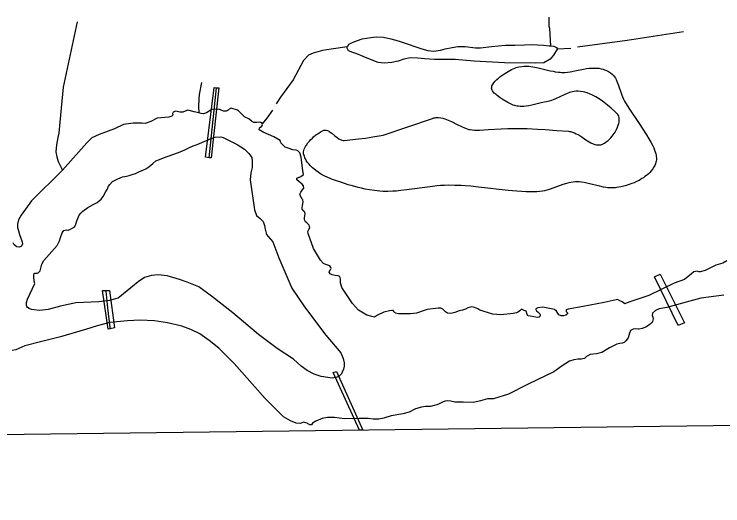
# Model space of a CAD drawing. Extents: x 3715084 to 3753216, y 488173 to 513963.
# Drawn here: x 3730140 to 3731481, y 493591 to 494521 of the extents above; entities that cross this region are included whole.
import ezdxf

# ---------------------------------------------------------------- set-up
doc = ezdxf.new("R2010")
doc.units = 0
for name, color, linetype in [('V-BRDG-OTLN', 7, 'Continuous'), ('V-GRID-FRAM', 7, 'Continuous'), ('V-SITE-OTLN', 7, 'Continuous'), ('V-SITE-VEGE', 7, 'Continuous'), ('V-TOPO-SHOR', 7, 'Continuous')]:
    doc.layers.add(name, color=color, linetype=linetype)

msp = doc.modelspace()

# ---------------------------------------------------------------- linework, layer by layer
at = {"layer": 'V-BRDG-OTLN'}
for p, q in [((3730509, 494249.4), (3730522.5, 494381.8)), ((3730743.9, 493842.8), (3730750.1, 493844.7)), ((3730750.1, 493844.7), (3730799.8, 493733.9)), ((3730793.7, 493733.8), (3730743.9, 493842.8)), ((3730799.8, 493733.9), (3730793.7, 493733.8))]:
    msp.add_line(p, q, dxfattribs=at)
for points in [[(3730527.2, 494381.3), (3730512.7, 494248.9), (3730509, 494249.4), (3730502, 494250.3), (3730518.4, 494382.1), (3730522.5, 494381.8)], [(3731363, 494028.8), (3731408.7, 493936.8), (3731397, 493932.1), (3731352.1, 494024)], [(3730306.8, 493998.1), (3730314.1, 493998.2), (3730319.9, 493998.2), (3730329.5, 493927.2), (3730321.7, 493925.7), (3730317.6, 493925)]]:
    msp.add_lwpolyline(points, close=True, dxfattribs=at)
msp.add_lwpolyline([(3730321.7, 493925.8), (3730321.4, 493928.2), (3730316.8, 493965.2), (3730313.9, 493996.8), (3730314.1, 493998.2), (3730314.1, 493998.2)], dxfattribs=at)
at = {"layer": 'V-GRID-FRAM'}
msp.add_lwpolyline([(3719350.3, 493590.7), (3719130.8, 511772.1), (3750813.3, 512168.5), (3751048.6, 493987.2), (3719350.3, 493590.7)], dxfattribs=at)
at = {"layer": 'V-SITE-OTLN'}
msp.add_line((3732076.6, 493749.9), (3728713.6, 493707.8), dxfattribs=at)
at = {"layer": 'V-SITE-VEGE'}
for points in [[(3731143.5, 494354.3), (3731135, 494352.4), (3731119.9, 494348.8), (3731114.2, 494347.7), (3731109.2, 494346.9), (3731104.8, 494346.5), (3731100.9, 494346.4), (3731097.6, 494346.4), (3731094.6, 494346.7), (3731092, 494347), (3731087.5, 494347.9), (3731084.2, 494348.9), (3731081.7, 494349.8), (3731077.9, 494351.6), (3731074.2, 494353.7), (3731063.8, 494360.2), (3731059.9, 494362.8), (3731054.1, 494366.9), (3731052, 494368.7), (3731048.8, 494371.5), (3731046.8, 494373.8), (3731045.5, 494375.6), (3731044.8, 494376.9), (3731044, 494378.8), (3731043.7, 494380.8), (3731043.8, 494383), (3731044.4, 494385.1), (3731045.3, 494387.1), (3731046.4, 494389.1), (3731047.7, 494390.9), (3731050.5, 494394.2), (3731053.5, 494397.2), (3731056.5, 494399.8), (3731059.4, 494402.1), (3731064.7, 494405.9), (3731068.8, 494408.7), (3731075.2, 494412.6), (3731081.6, 494416.1), (3731084.5, 494417.6), (3731087.4, 494418.8), (3731090.2, 494419.8), (3731092.9, 494420.7), (3731095.5, 494421.3), (3731100.6, 494422.2), (3731105.4, 494422.6), (3731109.9, 494422.6), (3731114.1, 494422.4), (3731118, 494422), (3731125.3, 494420.9), (3731131.8, 494419.5), (3731154.3, 494414), (3731160, 494412.8), (3731164.2, 494412), (3731170.6, 494411.2), (3731173.7, 494410.9), (3731176.9, 494410.8), (3731182.4, 494410.8), (3731187.6, 494411.3), (3731192.4, 494411.9), (3731201.5, 494413.5), (3731217.5, 494416.8), (3731223.5, 494417.8), (3731228.7, 494418.5), (3731233.3, 494418.9), (3731237.3, 494419), (3731240.7, 494419), (3731243.8, 494418.8), (3731246.5, 494418.5), (3731251.1, 494417.6), (3731254.6, 494416.7), (3731257.2, 494415.8), (3731261.2, 494414.2), (3731265.1, 494412.2), (3731267, 494411), (3731268.7, 494409.8), (3731271.7, 494407.3), (3731274.2, 494404.7), (3731276.2, 494402.2), (3731278, 494399.6), (3731279.4, 494397.1), (3731281.7, 494392.2), (3731283.5, 494387.8), (3731288.8, 494371.6), (3731290.2, 494367.6), (3731291.3, 494364.7), (3731293.2, 494360.4), (3731295.5, 494356.4), (3731303.8, 494343.3), (3731323.2, 494313.9), (3731337, 494292.3), (3731341.5, 494285.2), (3731345.2, 494278.9), (3731348.2, 494273.3), (3731350.6, 494268.3), (3731352.3, 494263.9), (3731353.6, 494260.2), (3731354.5, 494256.8), (3731355.1, 494254), (3731355.4, 494251.5), (3731355.6, 494249.3), (3731355.6, 494245.6)], [(3730838.3, 494292), (3730931.9, 494323.8), (3730934.4, 494324.5), (3730936.7, 494324.9), (3730939, 494325.2), (3730941.2, 494325.3), (3730943.4, 494325.3), (3730947.5, 494324.8), (3730951.4, 494324), (3730955.1, 494322.9), (3730958.5, 494321.7), (3730961.7, 494320.4), (3730967.8, 494317.6), (3730978.4, 494312.2), (3730986.5, 494308.2), (3730992.6, 494305.6), (3730997.1, 494304), (3731000.6, 494303), (3731003.2, 494302.4), (3731007.1, 494301.8), (3731011, 494301.6), (3731020.5, 494301.7), (3731037, 494302.5), (3731061.8, 494304), (3731074.2, 494304.5), (3731086.6, 494304.7), (3731099.4, 494304.6), (3731110.7, 494304.3), (3731130.3, 494303.4), (3731145, 494302.5), (3731167.1, 494301), (3731189.2, 494299.4), (3731191.2, 494299.1), (3731193.2, 494298.8), (3731197, 494297.7), (3731200.5, 494296.4), (3731203.7, 494294.8), (3731206.8, 494293.2), (3731212.4, 494289.8), (3731222, 494283.3), (3731228.7, 494279.1), (3731231.4, 494277.6), (3731235.8, 494275.6), (3731239.4, 494274.3), (3731242.1, 494273.7), (3731244.1, 494273.5), (3731247.2, 494273.4), (3731250.2, 494273.9), (3731252.1, 494274.4), (3731254, 494275.1), (3731255.8, 494275.9), (3731257.5, 494276.9), (3731260.9, 494279.1), (3731264.1, 494281.6), (3731267, 494284.3), (3731269.6, 494287.1), (3731271.9, 494289.8), (3731274, 494292.5), (3731275.9, 494295.2), (3731277.5, 494297.7), (3731280.3, 494302.6), (3731282.2, 494306.9), (3731283.6, 494310.7), (3731284.5, 494314), (3731285.1, 494316.8), (3731285.3, 494319.1), (3731285.4, 494321.2), (3731285.3, 494322.9), (3731284.9, 494325.7), (3731284.3, 494327.7), (3731283.7, 494329.1), (3731282.5, 494331.1), (3731281, 494332.8), (3731277.4, 494336.3), (3731270.2, 494342.8), (3731263.3, 494348.7), (3731256.9, 494353.7), (3731251.1, 494357.9), (3731245.8, 494361.4), (3731241.2, 494364.2), (3731237, 494366.4), (3731233.4, 494368.2), (3731230.2, 494369.7), (3731224.5, 494371.8), (3731220.2, 494373.2), (3731217, 494374), (3731212.2, 494374.8), (3731207.4, 494375.2), (3731203.7, 494375.2), (3731200.2, 494374.8), (3731197, 494374.1), (3731193.9, 494373.3), (3731191.1, 494372.4), (3731185.7, 494370.3), (3731181, 494368.2), (3731164.5, 494360.5), (3731160.4, 494358.8), (3731157.3, 494357.6), (3731152.6, 494356.2), (3731147.9, 494355.2), (3731143.5, 494354.3)], [(3731202.3, 494203.5), (3731197.9, 494203.1), (3731193.6, 494202.5), (3731189.6, 494201.6), (3731185.8, 494200.6), (3731178.8, 494198.5), (3731154.4, 494189.8), (3731148.2, 494187.9), (3731143.6, 494186.7), (3731140.1, 494186), (3731134.8, 494185.2), (3731129.4, 494184.8), (3731119, 494184.7), (3731109.2, 494184.9), (3731100, 494185.3), (3731091.4, 494185.9), (3731075.2, 494187.3), (3731018.7, 494193.8), (3731004.5, 494195.2), (3730993.9, 494196.1), (3730986, 494196.6), (3730974.1, 494197), (3730962.1, 494197.1), (3730954.4, 494196.9), (3730947.1, 494196.5), (3730940.3, 494195.9), (3730927.5, 494194.5), (3730882.7, 494188.3), (3730871.5, 494187.1), (3730863.1, 494186.3), (3730856.9, 494185.9), (3730847.4, 494185.6), (3730838, 494185.7), (3730832.2, 494186), (3730826.9, 494186.4), (3730821.9, 494187), (3730812.6, 494188.3), (3730804.5, 494189.9), (3730797.4, 494191.4), (3730791.2, 494192.9), (3730780.4, 494195.9), (3730772.3, 494198.3), (3730760.2, 494202.2), (3730748.1, 494206.2), (3730742.5, 494208.2), (3730737.8, 494210), (3730733.7, 494211.7), (3730726.8, 494215), (3730721.7, 494217.7), (3730718, 494220), (3730715.2, 494221.9), (3730711, 494224.9), (3730706.8, 494228.3), (3730704.6, 494230.2), (3730700.6, 494234), (3730697.3, 494237.7), (3730694.7, 494241.1), (3730692.7, 494244.2), (3730691.1, 494246.9), (3730689.9, 494249.3), (3730689.1, 494251.4), (3730688.5, 494253.2), (3730687.8, 494256.4), (3730687.6, 494258.8), (3730687.7, 494260.5), (3730688.1, 494263), (3730688.9, 494265.4), (3730690.2, 494268.1), (3730691.5, 494270.6), (3730693, 494272.9), (3730696, 494277.2), (3730698.9, 494280.9), (3730701.7, 494284), (3730704.3, 494286.6), (3730706.7, 494288.8), (3730711, 494292.3), (3730714.4, 494294.8), (3730717, 494296.5), (3730721, 494298.8), (3730725, 494300.8), (3730726.2, 494301.2), (3730727.4, 494301.5), (3730728.5, 494301.6), (3730730.7, 494301.4), (3730732.7, 494300.9), (3730734.6, 494300.1), (3730736.4, 494299.1), (3730738.1, 494297.9), (3730741.3, 494295.5), (3730746.8, 494290.8), (3730751.1, 494287.3), (3730754.3, 494285), (3730756.8, 494283.7), (3730758.7, 494282.9), (3730760.1, 494282.4), (3730762.3, 494282.1), (3730764.5, 494282.1), (3730791.5, 494284.9), (3730805, 494286.6), (3730818.5, 494288.7), (3730838.3, 494292)], [(3731355.6, 494245.6), (3731355.2, 494242.8), (3731354.8, 494240.7), (3731353.9, 494237.7), (3731352.7, 494234.7), (3731351.5, 494232.5), (3731348.8, 494228.3), (3731346, 494224.6), (3731343, 494221.3), (3731340, 494218.4), (3731337, 494215.8), (3731334.1, 494213.5), (3731331.2, 494211.5), (3731328.3, 494209.7), (3731322.8, 494206.5), (3731317.8, 494204), (3731313.3, 494202), (3731309.3, 494200.4), (3731302.1, 494197.9), (3731296.7, 494196.3), (3731288.6, 494194.3), (3731280.6, 494192.8), (3731278, 494192.4), (3731273, 494192.1), (3731268.3, 494192.1), (3731263.9, 494192.4), (3731259.7, 494193), (3731255.8, 494193.6), (3731248.5, 494195.2), (3731226.2, 494200.8), (3731219, 494202.2), (3731213.7, 494203), (3731209.7, 494203.4), (3731206.7, 494203.6), (3731202.3, 494203.5)]]:
    msp.add_lwpolyline(points, dxfattribs=at)
at = {"layer": 'V-TOPO-SHOR'}
msp.add_line((3731193.6, 494456.1), (3731167.9, 494454.7), dxfattribs=at)
for points in [[(3731151.8, 494515), (3731152.3, 494498.5), (3731153.5, 494494.4), (3731154, 494482.7), (3731155.5, 494461.1)], [(3730259.1, 494506.6), (3730232.4, 494382.8), (3730225.9, 494316.3), (3730224, 494295.8), (3730222.1, 494287.6), (3730219.9, 494273.5), (3730218.8, 494260.3), (3730220.5, 494250.7), (3730222.8, 494241.9), (3730230.9, 494226)], [(3731167.9, 494454.7), (3731160.8, 494443.6), (3731154.3, 494436), (3731142.5, 494429.1), (3731127.3, 494428), (3731068.1, 494429.1), (3731010.7, 494431.9), (3730974.4, 494435.1), (3730951.5, 494435.2), (3730935.7, 494435.4), (3730916.4, 494436.7), (3730904.1, 494437.9), (3730889.4, 494438), (3730877.7, 494435.8), (3730866.5, 494431.8), (3730854.8, 494429.5), (3730840.2, 494428.5), (3730829, 494429.7), (3730814.4, 494435.1), (3730800.4, 494441.1), (3730788.7, 494445.8), (3730781.1, 494448.2), (3730772.4, 494451.8), (3730770.1, 494456.5), (3730770.1, 494458.9), (3730770.7, 494460.6), (3730771.8, 494461.2), (3730773.6, 494464.1), (3730782.5, 494468.7), (3730798.3, 494474.5), (3730814.7, 494476.7), (3730825.3, 494477.8), (3730838.8, 494477.1), (3730852.8, 494474.1), (3730866.8, 494470.4), (3730885.5, 494463.9), (3730898.4, 494459.7), (3730911.3, 494455.5), (3730923, 494452.4), (3730934.1, 494450.6), (3730947, 494452.8), (3730955.8, 494455.1), (3730968.7, 494458), (3730979.8, 494459.6), (3730993.9, 494459.5), (3731013.2, 494457), (3731022.6, 494457), (3731043.7, 494459.7), (3731070.1, 494462.5), (3731087.7, 494462.3), (3731105.9, 494462.8), (3731119.3, 494463.3), (3731130.5, 494462.6), (3731142.2, 494462.5), (3731152.7, 494461.2), (3731154.5, 494461.2), (3731155.5, 494461.1), (3731161.5, 494460.6), (3731166.8, 494457.6), (3731167.9, 494455.9), (3731167.9, 494454.7)], [(3731407.2, 494487.2), (3731300.3, 494470.8), (3731206.1, 494458.6)], [(3730770.1, 494458.9), (3730740.2, 494454.4), (3730723.7, 494452.2), (3730705.5, 494447.1), (3730696.7, 494443.6), (3730687.3, 494433.1), (3730668.2, 494396.4), (3730644, 494363.7), (3730635.5, 494351)], [(3730494.5, 494391.4), (3730490, 494369.1), (3730489.3, 494360.9), (3730488.6, 494346.3), (3730489.4, 494334)], [(3730609.4, 494313.7), (3730608.8, 494315.2), (3730604.7, 494316.4), (3730599.4, 494315.8), (3730593.6, 494315.9), (3730589.1, 494318.6), (3730584.1, 494322.8), (3730576.1, 494326.9), (3730569.8, 494332.6), (3730564.3, 494337.9), (3730562.4, 494339.3), (3730550.7, 494343.1), (3730547, 494341.4), (3730544.9, 494339.2), (3730541.3, 494337.1), (3730535.9, 494337.6), (3730527.1, 494340.9), (3730513.9, 494340.5), (3730504.1, 494334.5), (3730497.9, 494332.4), (3730493.8, 494332.8), (3730489.4, 494334), (3730480.7, 494336.4), (3730468.5, 494339.4), (3730463.6, 494337.3)], [(3730463.6, 494337.3), (3730459.1, 494335.4), (3730453.5, 494335.8), (3730445.5, 494337.1), (3730440.6, 494335.2), (3730439.4, 494333.2), (3730440.2, 494330.1), (3730438.4, 494328.2), (3730432.5, 494326.1), (3730410.5, 494324.1), (3730398.4, 494317.6), (3730387.4, 494314.3), (3730382, 494314.8), (3730365, 494314.5), (3730346.5, 494311.9), (3730329.5, 494303.7), (3730300.6, 494293.4), (3730286.5, 494286.7), (3730277.3, 494277.4), (3730230.9, 494226), (3730172.4, 494167.5), (3730152.9, 494140.6), (3730148, 494131.6), (3730145.8, 494123.3), (3730146.1, 494117.2), (3730148, 494110.8), (3730149.9, 494104.3), (3730154.5, 494090.3), (3730155.2, 494086.4), (3730153.8, 494082.1), (3730149.5, 494079.8), (3730144.7, 494081), (3730139.8, 494084.4), (3730137.9, 494088.5)], [(3730628.9, 494339.3), (3730617.9, 494324.1), (3730609.4, 494313.7)], [(3730854.7, 493960.3), (3730850.6, 493959.9), (3730839.5, 493957.3), (3730827.9, 493951.1), (3730821.7, 493947.9), (3730819.1, 493948.3), (3730817, 493949.1), (3730807.7, 493951.7), (3730791.8, 493960.6), (3730780.4, 493973.3), (3730760.3, 494003.5), (3730757.3, 494012.3), (3730757.5, 494019.5), (3730756.6, 494024.3), (3730753.1, 494025.9), (3730747.5, 494026.2), (3730741.8, 494027.6), (3730737.9, 494029.9), (3730736, 494032.7), (3730737, 494034.6), (3730738.8, 494037.5), (3730739.8, 494039.5), (3730739, 494041.8), (3730737.5, 494044.6), (3730733.6, 494046.3), (3730729.9, 494047), (3730726.8, 494048.5), (3730725.4, 494049.3), (3730719.8, 494055.6), (3730706.3, 494077.7), (3730696.2, 494106), (3730695.9, 494109.4), (3730697.8, 494113.2), (3730699.8, 494116.7), (3730698.5, 494121.6), (3730693.9, 494125.9), (3730691.3, 494127.9), (3730689.6, 494131.6), (3730689.4, 494135.7), (3730690.1, 494139.4), (3730690.9, 494143.1), (3730690.1, 494146.2), (3730688.4, 494148), (3730685.1, 494151.7), (3730685.1, 494155), (3730685.9, 494158.7), (3730686.9, 494165.7), (3730686.2, 494169.8), (3730685.2, 494171.2), (3730682.7, 494175.3), (3730680.8, 494180.6), (3730682.6, 494184.3), (3730684.8, 494188.2), (3730688.1, 494191.4), (3730687.8, 494195.9), (3730684.9, 494199.5), (3730678.5, 494204), (3730674.6, 494207.5), (3730675, 494210.8), (3730682.2, 494213.9), (3730687.5, 494217.6), (3730687.7, 494218.5), (3730686.2, 494224.6), (3730683.1, 494250.3), (3730680.6, 494258.7), (3730677, 494262.5), (3730673.3, 494263.5), (3730667.6, 494264.5), (3730658.3, 494267.1), (3730652.5, 494269.3), (3730644.5, 494277.5), (3730643.6, 494282), (3730631.6, 494288.7), (3730611.4, 494297.4), (3730603.8, 494302.2), (3730604.2, 494305.7), (3730608.3, 494309.3), (3730610.1, 494311.9), (3730609.4, 494313.7)], [(3730504.1, 494282.2), (3730512.5, 494285.5), (3730520.3, 494288.3), (3730530.9, 494289), (3730535.2, 494287.8), (3730562.2, 494274.6), (3730575.8, 494265.3), (3730583.7, 494257.6), (3730589.7, 494249.6), (3730590.4, 494242.9), (3730590.1, 494230.5), (3730587.7, 494220.7), (3730586.3, 494207.7), (3730594.6, 494150.4), (3730598.2, 494140.3), (3730605.2, 494134.4), (3730611.2, 494128.6), (3730613.7, 494121), (3730614.8, 494114.2), (3730617.3, 494104.2), (3730620.8, 494100.3), (3730629.5, 494089.9), (3730640.5, 494059.9), (3730665.5, 494002.2), (3730689.2, 493967.1), (3730729.8, 493913.3), (3730758, 493880.3), (3730762.6, 493869.6), (3730764.5, 493861.2), (3730764.8, 493854.7), (3730763.4, 493849.5), (3730761, 493843.4), (3730759.3, 493840.7), (3730754.3, 493835.5), (3730750.8, 493834.2), (3730748.1, 493833.6), (3730742, 493831.9)], [(3730742, 493831.9), (3730721.2, 493835.4), (3730707.9, 493839.9), (3730694.5, 493846.5), (3730683.1, 493854.8), (3730668.6, 493867.9), (3730637.9, 493888.5), (3730602, 493914.9), (3730553.7, 493955.8), (3730513.4, 493987.2), (3730489.1, 494005.3), (3730467.5, 494013.8), (3730452.7, 494019.2), (3730429.6, 494026), (3730412.6, 494027.5), (3730399.9, 494026.5), (3730386.6, 494022.7), (3730374.5, 494014.7), (3730353.5, 493997.3), (3730336.4, 493983.8), (3730331.3, 493982.1), (3730320.4, 493979.1), (3730299.8, 493976.5), (3730256.7, 493974.9), (3730227.6, 493968.3), (3730204.1, 493962), (3730188.1, 493960.4), (3730177.6, 493961.2), (3730172.3, 493962.4), (3730168.3, 493964), (3730165, 493966), (3730163.8, 493967.8), (3730163.2, 493969.7), (3730163.2, 493972.1), (3730163.3, 493975.4), (3730165.1, 493982), (3730179, 494011.2), (3730177.8, 494016), (3730176.7, 494023.7), (3730176.7, 494027.4), (3730177.7, 494030.1), (3730178.7, 494030.9), (3730180.3, 494030.9), (3730183.4, 494030.6), (3730185, 494031.2), (3730186.3, 494032.8), (3730188.7, 494035.5), (3730190.7, 494042.7), (3730191.9, 494048.1), (3730195.9, 494054.7), (3730221.1, 494083.4), (3730225.4, 494092.2), (3730227.4, 494098.4), (3730230.4, 494107), (3730234, 494111.6), (3730238.6, 494113.1), (3730241.8, 494112.3), (3730246.1, 494114.2), (3730251, 494116.4), (3730254.3, 494118.9), (3730256.7, 494123.7), (3730258.3, 494129.6), (3730259.9, 494134.6), (3730262.9, 494140.7), (3730266.2, 494144.7), (3730269.9, 494148), (3730279.2, 494155), (3730289.3, 494160.9), (3730297, 494164.6), (3730300.9, 494167.7), (3730304.2, 494171.2), (3730308.4, 494176.2), (3730313.3, 494185.1), (3730315.5, 494189.4), (3730318.5, 494195.6), (3730320.9, 494198.9), (3730325.8, 494204.2), (3730330.7, 494207.1), (3730336, 494209.6), (3730345, 494213.2), (3730352.4, 494214.7), (3730357.7, 494215.6), (3730363.1, 494217.3), (3730369.2, 494219.6), (3730376, 494222.5), (3730383.3, 494225.6), (3730388.8, 494228.3), (3730394.5, 494232.3), (3730402.3, 494238.3), (3730408.2, 494243.5), (3730414.9, 494246.2), (3730422.1, 494248.9), (3730431.5, 494252.5), (3730448.9, 494258.6), (3730456.9, 494261.5), (3730463.8, 494264.6), (3730471.8, 494268.4), (3730478.7, 494271.5), (3730485.9, 494274.4), (3730494.9, 494277.8), (3730504.1, 494282.2)], [(3731488.8, 494053.9), (3731481.2, 494049.6), (3731468.5, 494045.8), (3731448.2, 494035.7), (3731438.6, 494033.4), (3731436.1, 494033.2), (3731432.9, 494034.8), (3731426.7, 494033.3), (3731422, 494029.4), (3731408.7, 494019.2), (3731389.5, 494011.8), (3731341.6, 493988.7), (3731307.4, 493977.3), (3731298.6, 493973.9), (3731295.7, 493973.1), (3731293.4, 493974.5), (3731290.9, 493976.5), (3731286.6, 493978.8), (3731282.1, 493980.8), (3731279.8, 493980.2), (3731257.1, 493975.3), (3731216.8, 493968.1), (3731188.9, 493963), (3731184.6, 493961.3), (3731184.7, 493958.6), (3731187.6, 493955.6), (3731187.6, 493953.9), (3731184.3, 493951.2), (3731179.6, 493950.2), (3731175.1, 493950.1), (3731170.7, 493952), (3731169.3, 493955.2), (3731166.6, 493958.9), (3731162.7, 493962.4), (3731153.2, 493964.3), (3731140.8, 493966.5), (3731131, 493965.4), (3731127.7, 493963.5), (3731127.5, 493962.1), (3731128.6, 493959.8), (3731131.7, 493957.2), (3731134.8, 493953.9), (3731135.6, 493951.9), (3731135.2, 493948.6), (3731133.8, 493947.6), (3731131.3, 493947.1), (3731112.8, 493950.3), (3731110.7, 493952.7), (3731108.9, 493958.7), (3731105.6, 493960.5), (3731100.2, 493962.5), (3731096.9, 493959.8), (3731094.3, 493957.9), (3731091, 493955.8), (3731084.8, 493954.3), (3731061.4, 493951.9), (3731046.2, 493953.4), (3731021.3, 493960.6), (3731017.4, 493963.7), (3731011, 493965.9), (3731006.3, 493966.9), (3730998.5, 493965.2), (3730994.2, 493962.9), (3730988.6, 493960.8), (3730982.5, 493959.3), (3730974.1, 493956.5), (3730966.3, 493954.8), (3730960.1, 493955.4), (3730956.2, 493957.8), (3730953.9, 493960.1), (3730951.4, 493962.9), (3730947.3, 493964.5), (3730942.2, 493964.9), (3730921.5, 493962.3), (3730901.6, 493955.2), (3730890.3, 493953.8), (3730867.3, 493954), (3730861.5, 493955.2), (3730859.2, 493957.9), (3730857.2, 493960.1), (3730854.7, 493960.3)], [(3731483.6, 493989.3), (3731439.9, 493983.4), (3731405, 493973.9), (3731375.7, 493966.2), (3731360.7, 493963.4), (3731354, 493960.3), (3731348.5, 493954.9), (3731347.7, 493950.8), (3731348.9, 493947.9), (3731349.8, 493944.5), (3731348.2, 493939.7), (3731346.5, 493936.8), (3731344.1, 493934.3), (3731336.9, 493929.4), (3731328.8, 493926.4), (3731323.2, 493925.1), (3731321.8, 493924.9), (3731316.6, 493925.5), (3731311.9, 493924.8), (3731306.8, 493922.1), (3731304.8, 493917.6), (3731303.6, 493913.1), (3731302, 493908.7), (3731300.4, 493906.1), (3731297.9, 493903.1), (3731294.5, 493899.6), (3731291, 493898.2), (3731286.7, 493897.7), (3731280.9, 493896.8), (3731267, 493889.5), (3731252.7, 493880.8), (3731242, 493878), (3731230.1, 493876.7), (3731223.6, 493873), (3731219.5, 493869.2), (3731213.3, 493868.4), (3731207.4, 493867.9), (3731199.6, 493867.2), (3731191, 493864.1), (3731177.5, 493855.8), (3731161.2, 493844.3), (3731112.9, 493820.9), (3731075.4, 493801.7), (3731047.1, 493793.1), (3731043.2, 493793), (3731036, 493793), (3731022.7, 493789.4), (3731009.4, 493786.4), (3730989.6, 493786.7), (3730974.2, 493787), (3730966.2, 493788.5), (3730960.3, 493789.1), (3730955.5, 493788.6), (3730950.6, 493786.8), (3730944.5, 493783.8), (3730939.8, 493781.7), (3730935, 493780.3), (3730927.9, 493778.8), (3730918.6, 493778.5), (3730911, 493777.6), (3730899.4, 493774), (3730887.5, 493768), (3730875.6, 493764.8), (3730853.2, 493761.1), (3730839.7, 493756.5), (3730829.9, 493754.4), (3730819.6, 493754.9), (3730809.9, 493755.6), (3730792.7, 493755.9), (3730765.1, 493755.5), (3730746, 493757.8), (3730732.9, 493757.5), (3730722.8, 493755.8), (3730710.9, 493751), (3730704.8, 493746.8), (3730702.4, 493744.1), (3730699.3, 493743.7), (3730695.2, 493746.3), (3730694.3, 493747.1), (3730687.7, 493748.9), (3730681.8, 493746.2), (3730673.8, 493746.9), (3730662.7, 493751.2), (3730649.9, 493759.1), (3730615.1, 493793.7), (3730556.2, 493860.2), (3730527.2, 493888.8), (3730509, 493903.4), (3730491, 493916), (3730474.1, 493924.1), (3730457.4, 493930.7), (3730429.8, 493936.7), (3730405.4, 493940.6), (3730378.2, 493942.2), (3730354, 493941)], [(3730354, 493941), (3730320.7, 493937.5), (3730296.6, 493931.1), (3730274.8, 493924.6), (3730227.3, 493910.4), (3730189.3, 493901.1), (3730160, 493893.6), (3730142.6, 493886.1), (3730136.1, 493884.8)]]:
    msp.add_lwpolyline(points, dxfattribs=at)

doc.saveas('drawing.dxf')
